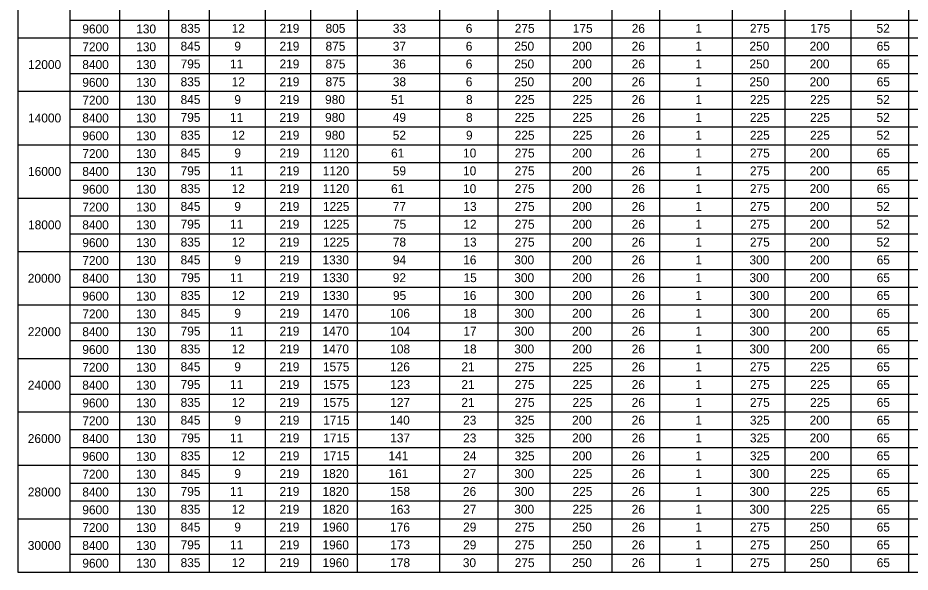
# Model space of a CAD drawing. Extents: x -5022 to -159, y 1126 to 7226.
# Drawn here: x -4606.4 to -4305.5, y 6096 to 6282.7 of the extents above; entities that cross this region are included whole.
import ezdxf

# ---------------------------------------------------------------- set-up
doc = ezdxf.new("R2010")
doc.units = 0
doc.layers.add('2', color=7, linetype='Continuous')
doc.layers.add('3', color=7, linetype='Continuous')

msp = doc.modelspace()

# ---------------------------------------------------------------- linework, layer by layer
at = {"layer": '3'}
for p, q in [((-4606.35, 6446.79), (-4606.35, 6095.98)), ((-4588.88, 6428.8), (-4588.88, 6095.98)), ((-4572.08, 6428.8), (-4572.08, 6095.98)), ((-4555.51, 6428.8), (-4555.51, 6095.98)), ((-4541.88, 6428.8), (-4541.88, 6095.98)), ((-4523.03, 6428.8), (-4523.03, 6095.98)), ((-4507.73, 6428.8), (-4507.73, 6095.98)), ((-4491.93, 6428.8), (-4491.93, 6095.98)), ((-4464.22, 6428.8), (-4464.22, 6095.98)), ((-4444.52, 6428.8), (-4444.52, 6095.98)), ((-4427.06, 6428.8), (-4427.06, 6095.98)), ((-4406.06, 6428.8), (-4406.06, 6095.98)), ((-4390.06, 6428.8), (-4390.06, 6095.98)), ((-4365.55, 6428.8), (-4365.55, 6095.98)), ((-4347.79, 6428.8), (-4347.79, 6095.98)), ((-4325.48, 6428.8), (-4325.48, 6095.98)), ((-4306.1, 6428.8), (-4306.1, 6095.98)), ((-4588.88, 6281.99), (-3892.63, 6281.99)), ((-4606.35, 6275.99), (-3892.63, 6275.99)), ((-4588.88, 6269.99), (-3892.63, 6269.99)), ((-4588.88, 6263.98), (-3892.63, 6263.99)), ((-4606.35, 6257.98), (-3892.63, 6257.99)), ((-4588.88, 6251.98), (-3892.63, 6251.98)), ((-4588.88, 6245.98), (-3892.63, 6245.98)), ((-4606.35, 6239.98), (-3892.63, 6239.98)), ((-4588.88, 6233.98), (-3892.63, 6233.98)), ((-4588.88, 6227.98), (-3892.63, 6227.99)), ((-4606.35, 6221.98), (-3892.63, 6221.99)), ((-4588.88, 6215.98), (-3892.63, 6215.98)), ((-4588.88, 6209.98), (-3892.63, 6209.98)), ((-4606.35, 6203.98), (-3892.63, 6203.98)), ((-4588.88, 6197.98), (-3892.63, 6197.99)), ((-4588.88, 6191.98), (-3892.63, 6191.98)), ((-4606.35, 6185.98), (-3892.63, 6185.98)), ((-4588.88, 6179.98), (-3892.63, 6179.98)), ((-4588.88, 6173.98), (-3892.63, 6173.98)), ((-4606.35, 6167.98), (-3892.63, 6167.98)), ((-4588.88, 6161.98), (-3892.63, 6161.98)), ((-4588.88, 6155.98), (-3892.63, 6155.98)), ((-4606.35, 6149.98), (-3892.63, 6149.98)), ((-4588.88, 6143.98), (-3892.63, 6143.98)), ((-4588.88, 6137.98), (-3892.63, 6137.98)), ((-4606.35, 6131.98), (-3892.63, 6131.98)), ((-4588.88, 6125.98), (-3892.63, 6125.98)), ((-4588.88, 6119.98), (-3892.63, 6119.98)), ((-4606.35, 6113.98), (-3892.63, 6113.98)), ((-4588.88, 6107.98), (-3892.63, 6107.98)), ((-4588.88, 6101.98), (-3892.63, 6101.98)), ((-4606.35, 6095.98), (-3892.63, 6095.98))]:
    msp.add_line(p, q, dxfattribs=at)

# ---------------------------------------------------------------- texts
at = {"layer": '2'}
for s, p in [('9600', (-4584.62, 6277.48)), ('130', (-4566.45, 6277.48)), ('835', (-4551.49, 6277.68)), ('12', (-4534.26, 6277.68)), ('219', (-4518.13, 6277.68)), ('805', (-4502.62, 6277.68)), ('33', (-4479.94, 6277.68)), ('6', (-4455.34, 6277.68)), ('275', (-4438.85, 6277.68)), ('175', (-4419.27, 6277.68)), ('26', (-4399.41, 6277.68)), ('1', (-4377.94, 6277.68)), ('275', (-4359.56, 6277.68)), ('175', (-4339.19, 6277.68)), ('52', (-4316.87, 6277.68)), ('7200', (-4584.62, 6271.48)), ('130', (-4566.45, 6271.48)), ('845', (-4551.49, 6271.68)), ('9', (-4533.36, 6271.68)), ('219', (-4518.13, 6271.68)), ('875', (-4502.62, 6271.68)), ('37', (-4479.95, 6271.68)), ('6', (-4455.34, 6271.68)), ('250', (-4438.99, 6271.68)), ('200', (-4419.5, 6271.68)), ('26', (-4399.41, 6271.68)), ('1', (-4377.94, 6271.68)), ('250', (-4359.71, 6271.68)), ('200', (-4339.42, 6271.68)), ('65', (-4316.81, 6271.68)), ('12000', (-4602.91, 6265.48)), ('8400', (-4584.62, 6265.48)), ('130', (-4566.45, 6265.48)), ('795', (-4551.49, 6265.68)), ('11', (-4534.83, 6265.68)), ('219', (-4518.13, 6265.68)), ('875', (-4502.62, 6265.68)), ('36', (-4480, 6265.68)), ('6', (-4455.34, 6265.68)), ('250', (-4438.99, 6265.68)), ('200', (-4419.5, 6265.68)), ('26', (-4399.41, 6265.68)), ('1', (-4377.94, 6265.68)), ('250', (-4359.71, 6265.68)), ('200', (-4339.42, 6265.68)), ('65', (-4316.81, 6265.68)), ('9600', (-4584.62, 6259.48)), ('130', (-4566.45, 6259.48)), ('835', (-4551.49, 6259.68)), ('12', (-4534.26, 6259.68)), ('219', (-4518.13, 6259.68)), ('875', (-4502.62, 6259.68)), ('38', (-4479.94, 6259.68)), ('6', (-4455.34, 6259.68)), ('250', (-4438.99, 6259.68)), ('200', (-4419.5, 6259.68)), ('26', (-4399.41, 6259.68)), ('1', (-4377.94, 6259.68)), ('250', (-4359.71, 6259.68)), ('200', (-4339.42, 6259.68)), ('65', (-4316.81, 6259.68)), ('7200', (-4584.62, 6253.48)), ('130', (-4566.45, 6253.48)), ('845', (-4551.49, 6253.68)), ('9', (-4533.36, 6253.68)), ('219', (-4518.13, 6253.68)), ('980', (-4502.77, 6253.68)), ('51', (-4480.54, 6253.68)), ('8', (-4455.27, 6253.68)), ('225', (-4438.85, 6253.68)), ('225', (-4419.36, 6253.68)), ('26', (-4399.41, 6253.68)), ('1', (-4377.94, 6253.68)), ('225', (-4359.56, 6253.68)), ('225', (-4339.28, 6253.68)), ('52', (-4316.87, 6253.68)), ('14000', (-4602.91, 6247.48)), ('8400', (-4584.62, 6247.48)), ('130', (-4566.45, 6247.48)), ('795', (-4551.49, 6247.68)), ('11', (-4534.83, 6247.68)), ('219', (-4518.13, 6247.68)), ('980', (-4502.77, 6247.68)), ('49', (-4479.94, 6247.68)), ('8', (-4455.27, 6247.68)), ('225', (-4438.85, 6247.68)), ('225', (-4419.36, 6247.68)), ('26', (-4399.41, 6247.68)), ('1', (-4377.94, 6247.68)), ('225', (-4359.56, 6247.68)), ('225', (-4339.28, 6247.68)), ('52', (-4316.87, 6247.68)), ('9600', (-4584.62, 6241.48)), ('130', (-4566.45, 6241.48)), ('835', (-4551.49, 6241.68)), ('12', (-4534.26, 6241.68)), ('219', (-4518.13, 6241.68)), ('980', (-4502.77, 6241.68)), ('52', (-4479.96, 6241.68)), ('9', (-4455.28, 6241.68)), ('225', (-4438.85, 6241.68)), ('225', (-4419.36, 6241.68)), ('26', (-4399.41, 6241.68)), ('1', (-4377.94, 6241.68)), ('225', (-4359.56, 6241.68)), ('225', (-4339.28, 6241.68)), ('52', (-4316.87, 6241.68)), ('7200', (-4584.62, 6235.48)), ('130', (-4566.45, 6235.48)), ('845', (-4551.49, 6235.68)), ('9', (-4533.36, 6235.68)), ('219', (-4518.13, 6235.68)), ('1120', (-4503.56, 6235.68)), ('61', (-4480.54, 6235.68)), ('10', (-4456.26, 6235.68)), ('275', (-4438.85, 6235.68)), ('200', (-4419.5, 6235.68)), ('26', (-4399.41, 6235.68)), ('1', (-4377.94, 6235.68)), ('275', (-4359.56, 6235.68)), ('200', (-4339.42, 6235.68)), ('65', (-4316.81, 6235.68)), ('16000', (-4602.91, 6229.48)), ('8400', (-4584.62, 6229.48)), ('130', (-4566.45, 6229.48)), ('795', (-4551.49, 6229.67)), ('11', (-4534.83, 6229.67)), ('219', (-4518.13, 6229.67)), ('1120', (-4503.56, 6229.67)), ('59', (-4479.94, 6229.67)), ('10', (-4456.26, 6229.67)), ('275', (-4438.85, 6229.67)), ('200', (-4419.5, 6229.67)), ('26', (-4399.41, 6229.67)), ('1', (-4377.94, 6229.67)), ('275', (-4359.56, 6229.67)), ('200', (-4339.42, 6229.67)), ('65', (-4316.81, 6229.67)), ('9600', (-4584.62, 6223.48)), ('130', (-4566.45, 6223.48)), ('835', (-4551.49, 6223.68)), ('12', (-4534.26, 6223.68)), ('219', (-4518.13, 6223.68)), ('1120', (-4503.56, 6223.68)), ('61', (-4480.54, 6223.68)), ('10', (-4456.26, 6223.68)), ('275', (-4438.85, 6223.68)), ('200', (-4419.5, 6223.68)), ('26', (-4399.41, 6223.68)), ('1', (-4377.94, 6223.68)), ('275', (-4359.56, 6223.68)), ('200', (-4339.42, 6223.68)), ('65', (-4316.81, 6223.68)), ('7200', (-4584.62, 6217.48)), ('130', (-4566.45, 6217.48)), ('845', (-4551.49, 6217.68)), ('9', (-4533.36, 6217.68)), ('219', (-4518.13, 6217.68)), ('1225', (-4503.5, 6217.68)), ('77', (-4479.95, 6217.68)), ('13', (-4456.15, 6217.68)), ('275', (-4438.85, 6217.68)), ('200', (-4419.5, 6217.68)), ('26', (-4399.41, 6217.68)), ('1', (-4377.94, 6217.68)), ('275', (-4359.56, 6217.68)), ('200', (-4339.42, 6217.68)), ('52', (-4316.87, 6217.68)), ('18000', (-4602.91, 6211.48)), ('8400', (-4584.62, 6211.48)), ('130', (-4566.45, 6211.48)), ('795', (-4551.49, 6211.68)), ('11', (-4534.83, 6211.68)), ('219', (-4518.13, 6211.68)), ('1225', (-4503.5, 6211.68)), ('75', (-4479.9, 6211.68)), ('12', (-4456.17, 6211.68)), ('275', (-4438.85, 6211.68)), ('200', (-4419.5, 6211.68)), ('26', (-4399.41, 6211.68)), ('1', (-4377.94, 6211.68)), ('275', (-4359.56, 6211.68)), ('200', (-4339.42, 6211.68)), ('52', (-4316.87, 6211.68)), ('9600', (-4584.62, 6205.48)), ('130', (-4566.45, 6205.48)), ('835', (-4551.49, 6205.68)), ('12', (-4534.26, 6205.68)), ('219', (-4518.13, 6205.68)), ('1225', (-4503.5, 6205.68)), ('78', (-4479.94, 6205.68)), ('13', (-4456.15, 6205.68)), ('275', (-4438.85, 6205.68)), ('200', (-4419.5, 6205.68)), ('26', (-4399.41, 6205.68)), ('1', (-4377.94, 6205.68)), ('275', (-4359.56, 6205.68)), ('200', (-4339.42, 6205.68)), ('52', (-4316.87, 6205.68)), ('7200', (-4584.62, 6199.48)), ('130', (-4566.45, 6199.48)), ('845', (-4551.49, 6199.68)), ('9', (-4533.36, 6199.68)), ('219', (-4518.13, 6199.68)), ('1330', (-4503.65, 6199.68)), ('94', (-4479.93, 6199.68)), ('16', (-4456.22, 6199.68)), ('300', (-4438.99, 6199.68)), ('200', (-4419.5, 6199.68)), ('26', (-4399.41, 6199.68)), ('1', (-4377.94, 6199.68)), ('300', (-4359.71, 6199.68)), ('200', (-4339.42, 6199.68)), ('65', (-4316.81, 6199.68)), ('20000', (-4603, 6193.48)), ('8400', (-4584.62, 6193.48)), ('130', (-4566.45, 6193.48)), ('795', (-4551.49, 6193.68)), ('11', (-4534.83, 6193.68)), ('219', (-4518.13, 6193.68)), ('1330', (-4503.65, 6193.68)), ('92', (-4479.96, 6193.68)), ('15', (-4456.11, 6193.68)), ('300', (-4438.99, 6193.68)), ('200', (-4419.5, 6193.68)), ('26', (-4399.41, 6193.68)), ('1', (-4377.94, 6193.68)), ('300', (-4359.71, 6193.68)), ('200', (-4339.42, 6193.68)), ('65', (-4316.81, 6193.68)), ('9600', (-4584.62, 6187.48)), ('130', (-4566.45, 6187.48)), ('835', (-4551.49, 6187.68)), ('12', (-4534.26, 6187.68)), ('219', (-4518.13, 6187.68)), ('1330', (-4503.65, 6187.68)), ('95', (-4479.9, 6187.68)), ('16', (-4456.22, 6187.68)), ('300', (-4438.99, 6187.68)), ('200', (-4419.5, 6187.68)), ('26', (-4399.41, 6187.68)), ('1', (-4377.94, 6187.68)), ('300', (-4359.71, 6187.68)), ('200', (-4339.42, 6187.68)), ('65', (-4316.81, 6187.68)), ('7200', (-4584.62, 6181.48)), ('130', (-4566.45, 6181.48)), ('845', (-4551.49, 6181.68)), ('9', (-4533.36, 6181.68)), ('219', (-4518.13, 6181.68)), ('1470', (-4503.65, 6181.68)), ('106', (-4480.88, 6181.68)), ('18', (-4456.15, 6181.68)), ('300', (-4438.99, 6181.68)), ('200', (-4419.5, 6181.68)), ('26', (-4399.41, 6181.68)), ('1', (-4377.94, 6181.68)), ('300', (-4359.71, 6181.68)), ('200', (-4339.42, 6181.68)), ('65', (-4316.81, 6181.68)), ('22000', (-4603, 6175.48)), ('8400', (-4584.62, 6175.48)), ('130', (-4566.45, 6175.48)), ('795', (-4551.49, 6175.68)), ('11', (-4534.83, 6175.68)), ('219', (-4518.13, 6175.68)), ('1470', (-4503.65, 6175.68)), ('104', (-4480.81, 6175.68)), ('17', (-4456.16, 6175.68)), ('300', (-4438.99, 6175.68)), ('200', (-4419.5, 6175.68)), ('26', (-4399.41, 6175.68)), ('1', (-4377.94, 6175.68)), ('300', (-4359.71, 6175.68)), ('200', (-4339.42, 6175.68)), ('65', (-4316.81, 6175.68)), ('9600', (-4584.62, 6169.48)), ('130', (-4566.45, 6169.48)), ('835', (-4551.49, 6169.67)), ('12', (-4534.26, 6169.67)), ('219', (-4518.13, 6169.67)), ('1470', (-4503.65, 6169.67)), ('108', (-4480.82, 6169.67)), ('18', (-4456.15, 6169.67)), ('300', (-4438.99, 6169.67)), ('200', (-4419.5, 6169.67)), ('26', (-4399.41, 6169.67)), ('1', (-4377.94, 6169.67)), ('300', (-4359.71, 6169.67)), ('200', (-4339.42, 6169.67)), ('65', (-4316.81, 6169.67)), ('845', (-4551.49, 6163.67)), ('9', (-4533.36, 6163.67)), ('219', (-4518.13, 6163.67)), ('126', (-4480.88, 6163.67)), ('21', (-4456.83, 6163.67)), ('275', (-4438.85, 6163.67)), ('225', (-4419.36, 6163.67)), ('26', (-4399.41, 6163.67)), ('275', (-4359.56, 6163.67)), ('225', (-4339.28, 6163.67)), ('65', (-4316.81, 6163.67)), ('7200', (-4584.62, 6163.48)), ('130', (-4566.45, 6163.48)), ('1575', (-4503.5, 6163.67)), ('1', (-4377.94, 6163.67)), ('795', (-4551.49, 6157.67)), ('219', (-4518.13, 6157.67)), ('123', (-4480.82, 6157.67)), ('21', (-4456.83, 6157.67)), ('275', (-4438.85, 6157.67)), ('225', (-4419.36, 6157.67)), ('26', (-4399.41, 6157.67)), ('275', (-4359.56, 6157.67)), ('225', (-4339.28, 6157.67)), ('65', (-4316.81, 6157.67)), ('24000', (-4603, 6157.48)), ('8400', (-4584.62, 6157.48)), ('130', (-4566.45, 6157.48)), ('11', (-4534.83, 6157.67)), ('1575', (-4503.5, 6157.67)), ('1', (-4377.94, 6157.67)), ('835', (-4551.49, 6151.67)), ('12', (-4534.26, 6151.67)), ('219', (-4518.13, 6151.67)), ('1575', (-4503.5, 6151.67)), ('127', (-4480.82, 6151.67)), ('21', (-4456.83, 6151.67)), ('275', (-4438.85, 6151.67)), ('225', (-4419.36, 6151.67)), ('26', (-4399.41, 6151.67)), ('1', (-4377.94, 6151.67)), ('275', (-4359.56, 6151.67)), ('225', (-4339.28, 6151.67)), ('65', (-4316.81, 6151.67)), ('9600', (-4584.62, 6151.48)), ('130', (-4566.45, 6151.48)), ('845', (-4551.49, 6145.68)), ('9', (-4533.36, 6145.68)), ('219', (-4518.13, 6145.68)), ('1715', (-4503.42, 6145.68)), ('140', (-4480.93, 6145.68)), ('23', (-4456.24, 6145.68)), ('325', (-4438.85, 6145.68)), ('200', (-4419.5, 6145.68)), ('26', (-4399.41, 6145.68)), ('1', (-4377.94, 6145.68)), ('325', (-4359.56, 6145.68)), ('200', (-4339.42, 6145.68)), ('65', (-4316.81, 6145.68)), ('7200', (-4584.62, 6145.48)), ('130', (-4566.45, 6145.48)), ('795', (-4551.49, 6139.68)), ('11', (-4534.83, 6139.68)), ('219', (-4518.13, 6139.68)), ('1715', (-4503.42, 6139.68)), ('137', (-4480.82, 6139.68)), ('23', (-4456.24, 6139.68)), ('325', (-4438.85, 6139.68)), ('200', (-4419.5, 6139.68)), ('26', (-4399.41, 6139.68)), ('1', (-4377.94, 6139.68)), ('325', (-4359.56, 6139.68)), ('200', (-4339.42, 6139.68)), ('65', (-4316.81, 6139.68)), ('26000', (-4603, 6139.48)), ('8400', (-4584.62, 6139.48)), ('130', (-4566.45, 6139.48)), ('835', (-4551.49, 6133.67)), ('12', (-4534.26, 6133.67)), ('219', (-4518.13, 6133.67)), ('1715', (-4503.42, 6133.67)), ('141', (-4481.41, 6133.67)), ('24', (-4456.23, 6133.67)), ('325', (-4438.85, 6133.67)), ('200', (-4419.5, 6133.67)), ('26', (-4399.41, 6133.67)), ('1', (-4377.94, 6133.67)), ('325', (-4359.56, 6133.67)), ('200', (-4339.42, 6133.67)), ('65', (-4316.81, 6133.67)), ('9600', (-4584.62, 6133.48)), ('130', (-4566.45, 6133.48)), ('845', (-4551.49, 6127.67)), ('9', (-4533.36, 6127.67)), ('219', (-4518.13, 6127.67)), ('1820', (-4503.65, 6127.67)), ('161', (-4481.41, 6127.67)), ('27', (-4456.25, 6127.67)), ('300', (-4438.99, 6127.67)), ('225', (-4419.36, 6127.67)), ('26', (-4399.41, 6127.67)), ('1', (-4377.94, 6127.67)), ('300', (-4359.71, 6127.67)), ('225', (-4339.28, 6127.67)), ('65', (-4316.81, 6127.67)), ('7200', (-4584.62, 6127.48)), ('130', (-4566.45, 6127.48)), ('795', (-4551.49, 6121.67)), ('11', (-4534.83, 6121.67)), ('219', (-4518.13, 6121.67)), ('1820', (-4503.65, 6121.67)), ('158', (-4480.82, 6121.67)), ('26', (-4456.3, 6121.67)), ('300', (-4438.99, 6121.67)), ('225', (-4419.36, 6121.67)), ('26', (-4399.41, 6121.67)), ('1', (-4377.94, 6121.67)), ('300', (-4359.71, 6121.67)), ('225', (-4339.28, 6121.67)), ('65', (-4316.81, 6121.67)), ('28000', (-4603, 6121.48)), ('8400', (-4584.62, 6121.48)), ('130', (-4566.45, 6121.48)), ('835', (-4551.49, 6115.67)), ('12', (-4534.26, 6115.67)), ('219', (-4518.13, 6115.67)), ('1820', (-4503.65, 6115.67)), ('163', (-4480.82, 6115.67)), ('27', (-4456.25, 6115.67)), ('300', (-4438.99, 6115.67)), ('225', (-4419.36, 6115.67)), ('26', (-4399.41, 6115.67)), ('1', (-4377.94, 6115.67)), ('300', (-4359.71, 6115.67)), ('225', (-4339.28, 6115.67)), ('65', (-4316.81, 6115.67)), ('9600', (-4584.62, 6115.48)), ('130', (-4566.45, 6115.48)), ('845', (-4551.49, 6109.67)), ('9', (-4533.36, 6109.67)), ('219', (-4518.13, 6109.67)), ('1960', (-4503.65, 6109.67)), ('176', (-4480.88, 6109.67)), ('29', (-4456.24, 6109.67)), ('275', (-4438.85, 6109.67)), ('250', (-4419.5, 6109.67)), ('26', (-4399.41, 6109.67)), ('1', (-4377.94, 6109.67)), ('275', (-4359.56, 6109.67)), ('250', (-4339.42, 6109.67)), ('65', (-4316.81, 6109.67)), ('7200', (-4584.62, 6109.48)), ('130', (-4566.45, 6109.48)), ('795', (-4551.49, 6103.67)), ('11', (-4534.83, 6103.67)), ('219', (-4518.13, 6103.67)), ('1960', (-4503.65, 6103.67)), ('173', (-4480.82, 6103.67)), ('29', (-4456.24, 6103.67)), ('275', (-4438.85, 6103.67)), ('250', (-4419.5, 6103.67)), ('26', (-4399.41, 6103.67)), ('1', (-4377.94, 6103.67)), ('275', (-4359.56, 6103.67)), ('250', (-4339.42, 6103.67)), ('65', (-4316.81, 6103.67)), ('30000', (-4603, 6103.48)), ('8400', (-4584.62, 6103.48)), ('130', (-4566.45, 6103.48)), ('835', (-4551.49, 6097.67)), ('12', (-4534.26, 6097.67)), ('219', (-4518.13, 6097.67)), ('1960', (-4503.65, 6097.67)), ('178', (-4480.82, 6097.67)), ('30', (-4456.34, 6097.67)), ('275', (-4438.85, 6097.67)), ('250', (-4419.5, 6097.67)), ('26', (-4399.41, 6097.67)), ('1', (-4377.94, 6097.67)), ('275', (-4359.56, 6097.67)), ('250', (-4339.42, 6097.67)), ('65', (-4316.81, 6097.67)), ('9600', (-4584.62, 6097.48)), ('130', (-4566.45, 6097.48))]:
    msp.add_text(s, height=3, dxfattribs=at).set_placement(p)

doc.saveas('drawing.dxf')
